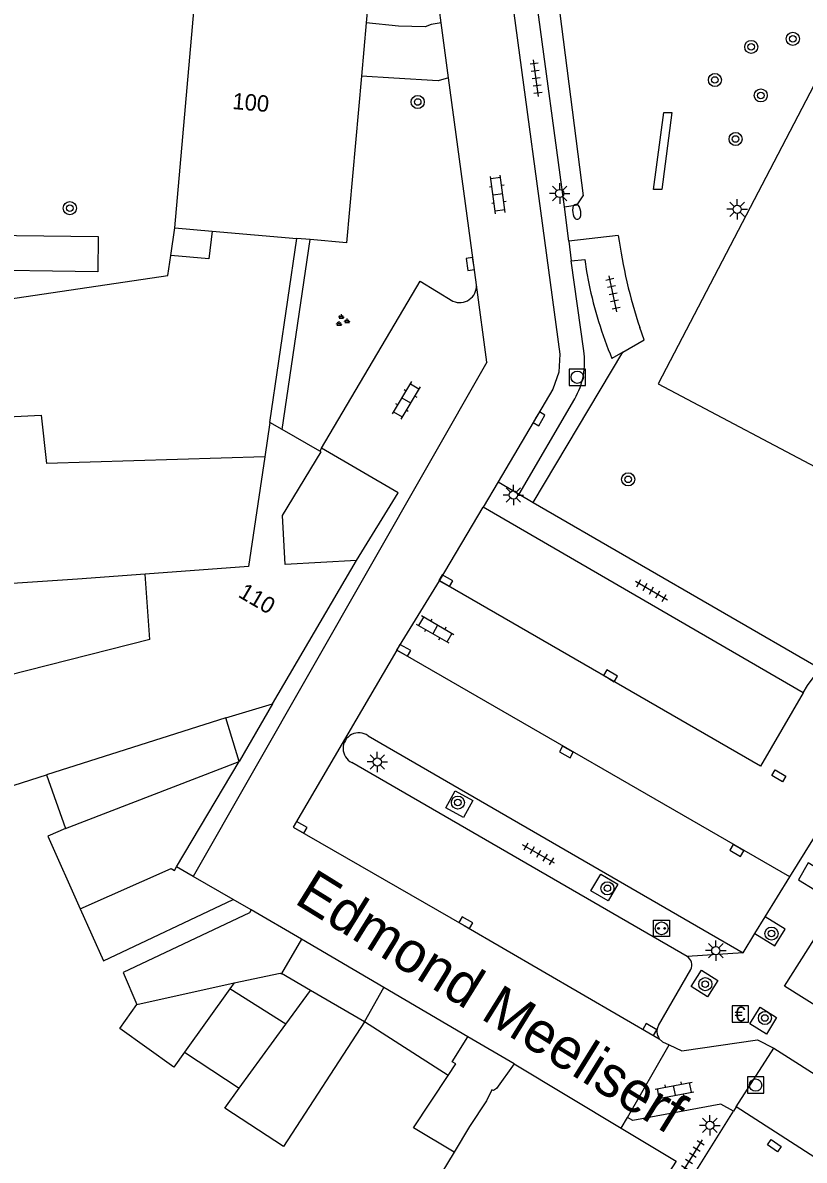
# Model space of a CAD drawing. Extents: x 132998 to 136004, y 396998 to 398512.
# Drawn here: x 133331.8 to 133379.5, y 397776.5 to 397845.9 of the extents above; entities that cross this region are included whole.
import ezdxf

# ---------------------------------------------------------------- set-up
doc = ezdxf.new("R2010")
doc.units = 0
for name, color, linetype in [('gg-afsc-erfafscheiding', 7, 'Continuous'), ('gg-afsc-hekwerk', 7, 'Continuous'), ('gg-afsc-muur', 7, 'Continuous'), ('gg-anno-huisnummerreeks BGT', 7, 'Continuous'), ('gg-anno-openbare ruimte label', 7, 'Continuous'), ('gg-bbg-bijgebouw', 7, 'Continuous'), ('gg-bbg-gedigitaliseerde bebouwing', 7, 'Continuous'), ('gg-bbg-gedigitaliseerde bijgebouw', 7, 'Continuous'), ('gg-bbg-hoofdgebouw', 7, 'Continuous'), ('gg-bbg-luifel en loopbrug', 7, 'Continuous'), ('gg-bbg-tussenscheiding', 7, 'Continuous'), ('gg-knt-verharding', 7, 'Continuous'), ('gg-knt-verharding nz', 7, 'Continuous'), ('gt-grn-groengrens', 7, 'Continuous'), ('gt-grn-weggrens', 7, 'Continuous'), ('gt-symb-betaalautomaat', 7, 'Continuous'), ('gt-symb-boom', 7, 'Continuous'), ('gt-symb-brandkraan', 7, 'Continuous'), ('gt-symb-groenvak', 7, 'Continuous'), ('gt-symb-klinker verharding', 7, 'Continuous'), ('gt-symb-kolk', 7, 'Continuous'), ('gt-symb-kolk center center', 7, 'Continuous'), ('gt-symb-laadpunt elektrisch vervoer', 7, 'Continuous'), ('gt-symb-lichtmast', 7, 'Continuous'), ('gt-symb-rioolschacht', 7, 'Continuous'), ('gt-symb-tegel verharding', 7, 'Continuous')]:
    doc.layers.add(name, color=color, linetype=linetype)

# ---------------------------------------------------------------- blocks, each defined once
blk = doc.blocks.new('gt0-TEG1')
at = {"layer": 'gt-symb-tegel verharding'}
for p, q in [((-1.125, 0), (1.125, 0)), ((-0.9, -0.25), (-0.9, 0.25)), ((-0.45, -0.25), (-0.45, 0.25)), ((0, -0.25), (0, 0.25)), ((0.45, -0.25), (0.45, 0.25)), ((0.9, -0.25), (0.9, 0.25))]:
    blk.add_line(p, q, dxfattribs=at)
blk = doc.blocks.new('gt0-BOOM')
at = {"layer": 'gt-symb-boom'}
for radius in [0.4, 0.2]:
    blk.add_circle((0, 0), radius, dxfattribs=at)
blk = doc.blocks.new('gt0-LMAST')
at = {"layer": 'gt-symb-lichtmast'}
for p, q in [((-0.182, 0.173), (-0.447, 0.438)), ((-0.005, 0.246), (-0.005, 0.621)), ((0.172, 0.173), (0.437, 0.438)), ((-0.255, -0.004), (-0.63, -0.004)), ((-0.182, -0.181), (-0.447, -0.446)), ((-0.005, -0.254), (-0.005, -0.629)), ((0.437, -0.446), (0.172, -0.181)), ((0.245, -0.004), (0.62, -0.004))]:
    blk.add_line(p, q, dxfattribs=at)
blk.add_circle((-0.005, -0.004), 0.25, dxfattribs=at)
blk = doc.blocks.new('gt0-KOLK')
at = {"layer": 'gt-symb-kolk'}
blk.add_lwpolyline([(0, 0), (0.375, 0), (0.375, 0.4), (-0.375, 0.4), (-0.375, 0), (0, 0)], dxfattribs=at)
blk = doc.blocks.new('gt0-KL1')
at = {"layer": 'gt-symb-klinker verharding'}
for p, q in [((-1.15, 0.3), (1.15, 0.3)), ((-1, -0.3), (-1, 0.3)), ((-0.5, 0.3), (-0.5, 0.45)), ((0, -0.3), (0, 0.3)), ((0.5, 0.3), (0.5, 0.45)), ((1, -0.3), (1, 0.3)), ((-1.15, -0.3), (1.15, -0.3)), ((-0.5, -0.45), (-0.5, -0.3)), ((0.5, -0.45), (0.5, -0.3))]:
    blk.add_line(p, q, dxfattribs=at)
blk = doc.blocks.new('gt0-BR')
at = {"layer": 'gt-symb-brandkraan'}
for centre, radius, start, end in [((-0.244, 0), 0.206, 107.56694, 252.43307), ((0.599, -2.664), 3, 106.89205, 107.56694), ((0, -0.691), 0.938, 73.10799, 106.89205), ((-0.599, -2.664), 3, 72.43309, 73.10799), ((0.244, 0), 0.206, 287.56695, 72.43309), ((0.599, 2.664), 3, 252.43307, 253.10797), ((0, 0.691), 0.938, 253.10797, 286.89206), ((-0.599, 2.664), 3, 286.89206, 287.56695)]:
    blk.add_arc(centre, radius, start, end, dxfattribs=at)
blk = doc.blocks.new('gt0-RS')
at = {"layer": 'gt-symb-rioolschacht'}
blk.add_lwpolyline([(-0.5, -0.5), (0.5, -0.5), (0.5, 0.5), (-0.5, 0.5)], close=True, dxfattribs=at)
blk.add_circle((0, 0), 0.375, dxfattribs=at)
blk = doc.blocks.new('gt0-GRVAK')
at = {"layer": 'gt-symb-groenvak'}
for p, q in [((-0.11, 0.189), (-0.228, 0.24)), ((-0.182, 0.153), (0.088, 0.153)), ((-0.091, 0.211), (-0.156, 0.322)), ((-0.047, 0.214), (-0.047, 0.393)), ((-0.004, 0.211), (0.061, 0.322)), ((0.015, 0.189), (0.133, 0.24)), ((0.262, -0.052), (0.197, 0.059)), ((0.305, -0.049), (0.305, 0.13)), ((0.349, -0.052), (0.414, 0.059)), ((-0.245, -0.228), (-0.363, -0.177)), ((-0.318, -0.264), (-0.047, -0.264)), ((-0.226, -0.206), (-0.291, -0.095)), ((-0.183, -0.203), (-0.183, -0.024)), ((-0.139, -0.206), (-0.074, -0.095)), ((-0.12, -0.228), (-0.002, -0.177)), ((0.243, -0.074), (0.125, -0.023)), ((0.17, -0.11), (0.441, -0.11)), ((0.368, -0.074), (0.486, -0.023))]:
    blk.add_line(p, q, dxfattribs=at)
blk = doc.blocks.new('gt0-KOLKCC')
at = {"layer": 'gt-symb-kolk center center'}
blk.add_lwpolyline([(-0.375, 0.2), (0.375, 0.2), (0.375, -0.2), (-0.375, -0.2)], close=True, dxfattribs=at)
blk = doc.blocks.new('gt0-LEV')
at = {"layer": 'gt-symb-laadpunt elektrisch vervoer'}
blk.add_lwpolyline([(-0.486, 0.501), (0.486, 0.501), (0.486, -0.499), (-0.486, -0.499)], close=True, dxfattribs=at)
for centre, radius in [((0, 0), 0.393), ((-0.186, 0), 0.0566), ((0.186, 0), 0.0566)]:
    blk.add_circle(centre, radius, dxfattribs=at)
blk = doc.blocks.new('gt0-BA')
at = {"layer": 'gt-symb-betaalautomaat'}
blk.add_lwpolyline([(-0.498, -0.507), (0.502, -0.507), (0.502, 0.493), (-0.498, 0.493)], close=True, dxfattribs=at)
blk.add_text('€', height=0.9, dxfattribs=at).set_placement((-0.357, -0.457))

msp = doc.modelspace()

# ---------------------------------------------------------------- linework, layer by layer
at = {"layer": 'gg-afsc-erfafscheiding'}
msp.add_line((133340.657, 397830.513), (133340.834, 397831.728), dxfattribs=at)
at = {"layer": 'gg-afsc-hekwerk'}
for points in [[(133390.957, 397842.777), (133383.008, 397847.738), (133370.565, 397823.902), (133381.572, 397818.087), (133392.257, 397836.966)], [(133300.336, 397824.335), (133328.701, 397828.736), (133340.657, 397830.513)]]:
    msp.add_lwpolyline(points, dxfattribs=at)
at = {"layer": 'gg-afsc-muur'}
for p, q in [((133346.881, 397821.547), (133348.537, 397832.772)), ((133345.74, 397791.79), (133344.65, 397792.422)), ((133349.366, 397786.882), (133347.6, 397787.905))]:
    msp.add_line(p, q, dxfattribs=at)
at = {"layer": 'gg-bbg-bijgebouw'}
for p, q in [((133341.19, 397794.428), (133345, 397800.86)), ((133342.21, 397793.837), (133341.19, 397794.428)), ((133344.65, 397792.422), (133342.21, 397793.837)), ((133345.74, 397791.79), (133345.64, 397791.62)), ((133348.81, 397790.01), (133345.74, 397791.79)), ((133348.81, 397790.01), (133347.6, 397787.905)), ((133352.662, 397784.97), (133349.366, 397786.882))]:
    msp.add_line(p, q, dxfattribs=at)
for points in [[(133334.415, 397796.771), (133333.327, 397796.285), (133335.308, 397791.851)], [(133344.699, 397787.344), (133347.501, 397787.933), (133347.588, 397787.884), (133347.6, 397787.905)]]:
    msp.add_lwpolyline(points, dxfattribs=at)
at = {"layer": 'gg-bbg-gedigitaliseerde bebouwing'}
for p, q in [((133339.549, 397808.286), (133339.28, 397812.285)), ((133328.785, 397798.604), (133333.255, 397800.03)), ((133333.255, 397800.03), (133334.415, 397796.771))]:
    msp.add_line(p, q, dxfattribs=at)
msp.add_lwpolyline([(133339.549, 397808.286), (133327.13, 397805.143), (133328.785, 397798.604)], dxfattribs=at)
at = {"layer": 'gg-bbg-gedigitaliseerde bijgebouw'}
for p, q in [((133346.57, 397819.44), (133333.257, 397819.038)), ((133339.28, 397812.285), (133335.137, 397811.986)), ((133335.137, 397811.986), (133327.945, 397811.491)), ((133344.699, 397787.344), (133344.431, 397786.971)), ((133347.858, 397784.813), (133344.431, 397786.971)), ((133347.858, 397784.813), (133349.366, 397786.882)), ((133341.664, 397783.108), (133345.015, 397780.908))]:
    msp.add_line(p, q, dxfattribs=at)
for points in [[(133328.08, 397832.986), (133336.407, 397832.88), (133336.38, 397830.741), (133328.052, 397830.846)], [(133327.208, 397821.709), (133332.927, 397821.995), (133333.257, 397819.038)], [(133335.308, 397791.851), (133336.724, 397788.68), (133344.65, 397792.422)], [(133345.64, 397791.62), (133337.938, 397787.983), (133338.768, 397786.023)], [(133341.664, 397783.108), (133341.018, 397782.206), (133337.724, 397784.565), (133338.768, 397786.023)], [(133352.662, 397784.97), (133347.72, 397777.364), (133344.131, 397779.696), (133345.015, 397780.908)]]:
    msp.add_lwpolyline(points, dxfattribs=at)
at = {"layer": 'gg-bbg-hoofdgebouw'}
for p, q in [((133352.754, 397845.919), (133352.463, 397842.68)), ((133341.08, 397833.42), (133343.354, 397833.222)), ((133343.354, 397833.222), (133348.537, 397832.772)), ((133349.335, 397832.703), (133348.537, 397832.772)), ((133346.881, 397821.547), (133346.57, 397819.44)), ((133347.626, 397821.118), (133346.881, 397821.547)), ((133349.931, 397819.791), (133347.626, 397821.118)), ((133347.04, 397804.38), (133352.16, 397813.11)), ((133352.16, 397813.11), (133347.819, 397812.868)), ((133344.2, 397803.52), (133347.04, 397804.38)), ((133345, 397800.86), (133344.2, 397803.52))]:
    msp.add_line(p, q, dxfattribs=at)
for points in [[(133341.08, 397833.42), (133342.494, 397849.404), (133346.969, 397848.997)], [(133346.969, 397848.997), (133352.98, 397848.45), (133352.754, 397845.919)], [(133352.463, 397842.68), (133351.55, 397832.51), (133349.335, 397832.703)], [(133347.819, 397812.868), (133347.656, 397815.871), (133350.022, 397819.739), (133349.931, 397819.791)]]:
    msp.add_lwpolyline(points, dxfattribs=at)
at = {"layer": 'gg-bbg-luifel en loopbrug'}
msp.add_line((133340.834, 397831.728), (133341.08, 397833.42), dxfattribs=at)
msp.add_lwpolyline([(133343.354, 397833.222), (133343.149, 397831.527), (133340.834, 397831.728)], dxfattribs=at)
at = {"layer": 'gg-bbg-tussenscheiding'}
for p, q in [((133344.2, 397803.52), (133333.255, 397800.03)), ((133334.415, 397796.771), (133345, 397800.86)), ((133338.768, 397786.023), (133344.699, 397787.344)), ((133344.431, 397786.971), (133341.664, 397783.108)), ((133345.015, 397780.908), (133347.858, 397784.813))]:
    msp.add_line(p, q, dxfattribs=at)
for points in [[(133346.57, 397819.44), (133345.582, 397812.741), (133339.28, 397812.285)], [(133335.308, 397791.851), (133340.853, 397794.329), (133341.059, 397794.207), (133341.19, 397794.428)]]:
    msp.add_lwpolyline(points, dxfattribs=at)
at = {"layer": 'gg-knt-verharding'}
for p, q in [((133364.859, 397834.689), (133360.67, 397865.81)), ((133357.332, 397845.93), (133356.906, 397849.121)), ((133357.78, 397842.575), (133357.332, 397845.93)), ((133359.484, 397829.933), (133357.78, 397842.575)), ((133365.13, 397832.601), (133364.859, 397834.689)), ((133368.139, 397832.951), (133365.13, 397832.601)), ((133366.04, 397825.919), (133365.266, 397831.398)), ((133368.413, 397825.824), (133367.754, 397825.443)), ((133362.09, 397817.154), (133365.48, 397822.98)), ((133350.034, 397819.965), (133349.931, 397819.791)), ((133360.806, 397817.912), (133359.891, 397816.362)), ((133362.09, 397817.154), (133362.955, 397816.653)), ((133379.426, 397805.031), (133359.891, 397816.362)), ((133362.955, 397816.653), (133380.46, 397806.523)), ((133347.04, 397804.38), (133345, 397800.86)), ((133352.878, 397802.42), (133375.753, 397789.185)), ((133372.339, 397788.96), (133351.88, 397800.78)), ((133378.609, 397793.805), (133381.845, 397799.038)), ((133377.106, 397791.374), (133378.609, 397793.805)), ((133376.477, 397790.356), (133377.106, 397791.374)), ((133353.838, 397787.058), (133348.81, 397790.01)), ((133375.753, 397789.185), (133376.477, 397790.356)), ((133370.6, 397784.749), (133372.56, 397788.15)), ((133358.955, 397784.054), (133353.838, 397787.058)), ((133357.771, 397781.69), (133352.662, 397784.97)), ((133361.778, 397782.396), (133358.955, 397784.054)), ((133370.842, 397783.75), (133370.644, 397783.928)), ((133370.842, 397783.75), (133371.251, 397783.557)), ((133377.64, 397783.35), (133388.12, 397776.69)), ((133361.778, 397782.396), (133368.314, 397778.474)), ((133368.314, 397778.474), (133368.695, 397779.133)), ((133372.089, 397774.61), (133375.17, 397779.511))]:
    msp.add_line(p, q, dxfattribs=at)
for points in [[(133361.185, 397850.905), (133364.58, 397825.71), (133364.51, 397824.61), (133364.15, 397823.58), (133360.806, 397817.912)], [(133357.332, 397845.93), (133356.719, 397845.829), (133356.36, 397845.68), (133354.724, 397845.721), (133352.754, 397845.919)], [(133357.78, 397842.575), (133357.155, 397842.377), (133354.436, 397842.541), (133352.463, 397842.68)], [(133365.266, 397831.398), (133366.09, 397831.479), (133366.207, 397830.746), (133366.346, 397830.016)], [(133350.034, 397819.965), (133356.058, 397830.156), (133358.055, 397828.945)], [(133368.413, 397825.824), (133369.716, 397826.579), (133369.454, 397827.334)], [(133352.16, 397813.11), (133354.714, 397817.239), (133350.034, 397819.965)], [(133379.426, 397805.031), (133379.69, 397805.48), (133380.46, 397806.523)], [(133357.613, 397798.02), (133358.196, 397799.07), (133359.267, 397798.475), (133358.69, 397797.428), (133357.613, 397798.02)], [(133379.137, 397793.64), (133380.125, 397793.024), (133380.719, 397794.05), (133379.731, 397794.666), (133379.137, 397793.64)], [(133366.461, 397792.955), (133367.068, 397793.972), (133368.121, 397793.361), (133367.514, 397792.344), (133366.461, 397792.955)], [(133376.477, 397790.356), (133377.688, 397789.607), (133378.315, 397790.627), (133377.106, 397791.374)], [(133372.587, 397787.128), (133373.209, 397788.118), (133374.211, 397787.482), (133373.589, 397786.492), (133372.587, 397787.128)], [(133376.169, 397784.852), (133376.79, 397785.869), (133377.802, 397785.221), (133377.181, 397784.204), (133376.169, 397784.852)], [(133371.251, 397783.557), (133372.016, 397783.196), (133376.628, 397783.869), (133377.64, 397783.35)], [(133361.778, 397782.396), (133360.715, 397780.893), (133360.52, 397780.768), (133360.434, 397780.819), (133360.103, 397780.136), (133359.068, 397778.587), (133358.126, 397777.018)], [(133358.126, 397777.018), (133355.655, 397778.506), (133357.771, 397781.69)], [(133375.17, 397779.511), (133374.396, 397779.939), (133369.031, 397778.941), (133368.695, 397779.133)], [(133368.314, 397778.474), (133371.673, 397776.458), (133365.56, 397766.992), (133355.773, 397773.204)], [(133358.126, 397777.018), (133356.972, 397775.096), (133355.773, 397773.204)]]:
    msp.add_lwpolyline(points, dxfattribs=at)
for centre, radius, start, end in [((133399.401, 397837.307), 31.565, 187.93313, 198.41939), ((133358.475, 397829.865), 1.011, 245.45831, 3.86108), ((133390.781, 397835.036), 24.946, 191.6099, 202.61669), ((133361.566, 397825.249), 4.524, 329.90389, 8.52035), ((133352.312, 397801.641), 0.963, 54.00671, 243.3492), ((133371.98, 397788.427), 0.643, 334.49441, 56.0278), ((133371.24, 397784.372), 0.743, 149.45366, 216.68179)]:
    msp.add_arc(centre, radius, start, end, dxfattribs=at)
at = {"layer": 'gg-knt-verharding nz'}
for p, q in [((133360.12, 397825.22), (133359.484, 397829.933)), ((133360.12, 397825.22), (133342.21, 397793.837)), ((133357.24, 397811.87), (133359.891, 397816.362)), ((133378.609, 397793.805), (133354.633, 397807.64)), ((133352.662, 397784.97), (133353.838, 397787.058)), ((133375.342, 397779.778), (133375.17, 397779.511)), ((133381.462, 397775.826), (133375.342, 397779.778))]:
    msp.add_line(p, q, dxfattribs=at)
for points in [[(133379.426, 397805.031), (133376.81, 397800.57), (133357.24, 397811.87)], [(133354.633, 397807.64), (133348.303, 397796.846), (133358.743, 397790.842), (133370.644, 397783.928)], [(133389.587, 397786.078), (133386.836, 397781.773), (133378.286, 397787.142), (133381.026, 397791.465)], [(133357.771, 397781.69), (133358.221, 397782.406), (133358.011, 397782.522), (133358.955, 397784.054)]]:
    msp.add_lwpolyline(points, dxfattribs=at)
at = {"layer": 'gt-grn-groengrens'}
for p, q in [((133362.072, 397865.99), (133366.004, 397835.375)), ((133347.626, 397821.118), (133349.335, 397832.703)), ((133362.955, 397816.653), (133368.413, 397825.824))]:
    msp.add_line(p, q, dxfattribs=at)
for points in [[(133370.917, 397840.452), (133371.417, 397840.451), (133370.794, 397835.763), (133370.294, 397835.763), (133370.917, 397840.452)], [(133364.859, 397834.689), (133365.638, 397834.81), (133366.004, 397835.375)]]:
    msp.add_lwpolyline(points, dxfattribs=at)
at = {"layer": 'gt-grn-weggrens'}
for p, q in [((133365.13, 397832.601), (133365.266, 397831.398)), ((133360.806, 397817.912), (133362.09, 397817.154)), ((133354.633, 397807.64), (133357.24, 397811.87)), ((133375.753, 397789.185), (133372.339, 397788.96)), ((133368.695, 397779.133), (133371.251, 397783.557)), ((133375.342, 397779.778), (133377.64, 397783.35))]:
    msp.add_line(p, q, dxfattribs=at)

# ---------------------------------------------------------------- block references
at = {"layer": 'gt-symb-betaalautomaat'}
msp.add_blockref('gt0-BA', (133375.593, 397785.449), dxfattribs=at)
at = {"layer": 'gt-symb-boom'}
for p in [(133376.253, 397844.457), (133378.788, 397844.948), (133374.037, 397842.439), (133355.902, 397841.096), (133376.833, 397841.495), (133375.298, 397838.837), (133334.678, 397834.616), (133368.745, 397818.07), (133358.355, 397798.343), (133367.475, 397793.113), (133377.488, 397790.351), (133373.45, 397787.261), (133377.087, 397785.198)]:
    msp.add_blockref('gt0-BOOM', p, dxfattribs=at)
at = {"layer": 'gt-symb-brandkraan', "rotation": -82.35613021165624}
msp.add_blockref('gt0-BR', (133365.606, 397834.39), dxfattribs=at)
at = {"layer": 'gt-symb-groenvak'}
msp.add_blockref('gt0-GRVAK', (133351.29, 397827.745), dxfattribs=at)
at = {"layer": 'gt-symb-klinker verharding'}
for p, rotation in [((133360.794, 397835.456), 97.70065539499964), ((133355.2, 397822.89), -120.8752916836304), ((133356.97, 397808.902), 149.99927221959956), ((133371.567, 397780.779), 10.545734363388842)]:
    msp.add_blockref('gt0-KL1', p, dxfattribs=dict(at, rotation=rotation))
at = {"layer": 'gt-symb-kolk'}
for p, rotation in [((133359.307, 397831.236), 97.93555037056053), ((133363.133, 397821.858), -120.54109847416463), ((133357.522, 397811.707), -29.922486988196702), ((133354.95, 397807.455), -29.538782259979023), ((133367.565, 397805.908), -30.07902586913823), ((133365.071, 397801.607), 149.99927221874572), ((133348.628, 397796.659), -29.92248698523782), ((133375.477, 397795.593), 149.99927221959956), ((133358.743, 397790.842), -30.256437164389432), ((133369.967, 397784.321), -29.41081962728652)]:
    msp.add_blockref('gt0-KOLK', p, dxfattribs=dict(at, rotation=rotation))
at = {"layer": 'gt-symb-kolk center center'}
for p, rotation in [((133377.938, 397799.974), -30.000727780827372), ((133377.666, 397777.416), -34.66146874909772)]:
    msp.add_blockref('gt0-KOLKCC', p, dxfattribs=dict(at, rotation=rotation))
at = {"layer": 'gt-symb-laadpunt elektrisch vervoer'}
msp.add_blockref('gt0-LEV', (133370.784, 397790.667), dxfattribs=at)
at = {"layer": 'gt-symb-lichtmast'}
for p in [(133364.57, 397835.512), (133375.396, 397834.553), (133361.747, 397817.114), (133353.44, 397800.825), (133374.093, 397789.314), (133373.735, 397778.65)]:
    msp.add_blockref('gt0-LMAST', p, dxfattribs=at)
at = {"layer": 'gt-symb-rioolschacht'}
for p in [(133365.641, 397824.299), (133376.522, 397781.102)]:
    msp.add_blockref('gt0-RS', p, dxfattribs=at)
at = {"layer": 'gt-symb-tegel verharding'}
for p, rotation in [((133363.125, 397842.543), 97.64386978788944), ((133367.821, 397829.386), 102.35482691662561), ((133370.167, 397811.284), -30.05032329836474), ((133363.278, 397795.208), 149.99927221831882), ((133372.689, 397776.812), 57.86710413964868)]:
    msp.add_blockref('gt0-TEG1', p, dxfattribs=dict(at, rotation=rotation))

# ---------------------------------------------------------------- texts
at = {"layer": 'gg-anno-huisnummerreeks BGT'}
for s, rotation, p in [('100', 355, (133344.567, 397840.671)), ('110', 329.6, (133344.892, 397810.928))]:
    msp.add_text(s, height=1, rotation=rotation, dxfattribs=at).set_placement(p)
at = {"layer": 'gg-anno-openbare ruimte label'}
msp.add_text('Edmond Meeliserf', height=2.5, rotation=328.2, dxfattribs=at).set_placement((133348.301, 397792.247))

doc.saveas('drawing.dxf')
